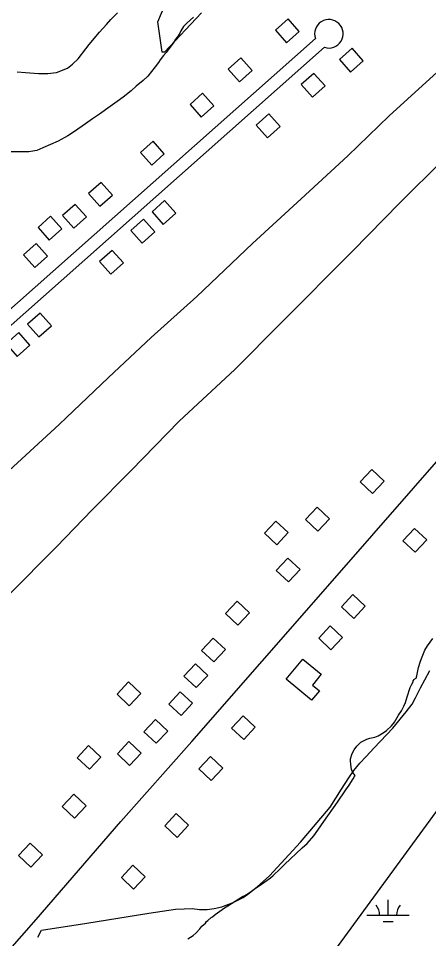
# Model space of a CAD drawing. Extents: x 3535183 to 3573198, y 534952 to 560562.
# Drawn here: x 3556701 to 3557675, y 553034 to 555219 of the extents above; entities that cross this region are included whole.
import ezdxf

# ---------------------------------------------------------------- set-up
doc = ezdxf.new("R2010")
doc.units = 0
for name, color, linetype in [('V-BLDG-OTLN', 7, 'Continuous'), ('V-DTCH-CNTR', 7, 'Continuous'), ('V-ROAD-CNTR', 7, 'Continuous'), ('V-SITE-VEGE', 7, 'Continuous'), ('V-TOPO-SHOR', 7, 'Continuous'), ('V-WETL-SWMP', 7, 'Continuous')]:
    doc.layers.add(name, color=color, linetype=linetype)

msp = doc.modelspace()

# ---------------------------------------------------------------- linework, layer by layer
at = {"layer": 'V-BLDG-OTLN'}
for points in [[(3557337.7, 555161.4), (3557367.6, 555187.9), (3557341, 555217.8), (3557311.1, 555191.3)], [(3557493, 555148.4), (3557463.1, 555121.8), (3557489.6, 555091.9), (3557519.5, 555118.4)], [(3557225.8, 555068.8), (3557255.7, 555095.3), (3557229.1, 555125.2), (3557199.2, 555098.7)], [(3557402.5, 555088.7), (3557372.6, 555062.2), (3557399.1, 555032.3), (3557429, 555058.8)], [(3557135.1, 554984.8), (3557165, 555011.4), (3557138.4, 555041.3), (3557108.5, 555014.7)], [(3557295.7, 554992.4), (3557265.8, 554965.9), (3557292.3, 554935.9), (3557322.3, 554962.5)], [(3557017.4, 554870.9), (3557047.3, 554897.4), (3557020.7, 554927.3), (3556990.8, 554900.8)], [(3556894.4, 554773.1), (3556924.3, 554799.6), (3556897.7, 554829.5), (3556867.8, 554803)], [(3557048.1, 554786.4), (3557018.2, 554759.9), (3557044.7, 554730), (3557074.7, 554756.5)], [(3556832.4, 554721.1), (3556862.3, 554747.7), (3556835.8, 554777.6), (3556805.9, 554751)], [(3556774.2, 554692.8), (3556804.2, 554719.3), (3556777.6, 554749.3), (3556747.7, 554722.7)], [(3556998, 554742.2), (3556968.1, 554715.7), (3556994.6, 554685.8), (3557024.5, 554712.3)], [(3556739.8, 554628), (3556769.7, 554654.6), (3556743.2, 554684.5), (3556713.3, 554657.9)], [(3556923.6, 554668.3), (3556893.7, 554641.8), (3556920.2, 554611.9), (3556950.2, 554638.4)], [(3556752.6, 554519.3), (3556722.7, 554492.8), (3556749.2, 554462.8), (3556779.2, 554489.4)], [(3556701.7, 554473.1), (3556671.8, 554446.5), (3556698.3, 554416.6), (3556728.3, 554443.1)], [(3557541.8, 554091.1), (3557569.1, 554120.3), (3557539.9, 554147.7), (3557512.6, 554118.5)], [(3557411.9, 554001.6), (3557439.2, 554030.8), (3557410, 554058.2), (3557382.7, 554029)], [(3557314.2, 553969), (3557341.5, 553998.2), (3557312.3, 554025.6), (3557285, 553996.4)], [(3557642.9, 553951.4), (3557670.3, 553980.6), (3557641.1, 554007.9), (3557613.7, 553978.7)], [(3557342.4, 553881.2), (3557369.7, 553910.4), (3557340.5, 553937.7), (3557313.2, 553908.5)], [(3557497.1, 553794.5), (3557524.4, 553823.7), (3557495.2, 553851), (3557467.9, 553821.9)], [(3557222, 553778.3), (3557249.3, 553807.5), (3557220.2, 553834.9), (3557192.8, 553805.7)], [(3557443, 553720.1), (3557470.4, 553749.3), (3557441.2, 553776.6), (3557413.8, 553747.5)], [(3557165, 553691), (3557192.4, 553720.2), (3557163.2, 553747.5), (3557135.8, 553718.3)], [(3557397, 553600.1), (3557336.7, 553650.1), (3557376.3, 553697.8), (3557420, 553661.6), (3557398.8, 553636.1), (3557415.5, 553622.3)], [(3557123, 553629.9), (3557150.3, 553659.1), (3557121.1, 553686.5), (3557093.8, 553657.3)], [(3556964.3, 553586.9), (3556991.7, 553616.1), (3556962.5, 553643.5), (3556935.2, 553614.3)], [(3557087.3, 553563.6), (3557114.6, 553592.8), (3557085.4, 553620.1), (3557058.1, 553590.9)], [(3557236, 553506.5), (3557263.4, 553535.7), (3557234.2, 553563), (3557206.9, 553533.9)], [(3557028.3, 553497.8), (3557055.6, 553526.9), (3557026.4, 553554.3), (3556999.1, 553525.1)], [(3556965.1, 553445.3), (3556992.4, 553474.5), (3556963.2, 553501.8), (3556935.9, 553472.6)], [(3556869.4, 553436), (3556896.7, 553465.2), (3556867.5, 553492.6), (3556840.2, 553463.4)], [(3557158.9, 553409.5), (3557186.3, 553438.7), (3557157.1, 553466.1), (3557129.7, 553436.9)], [(3556834.3, 553320.3), (3556861.7, 553349.5), (3556832.5, 553376.8), (3556805.1, 553347.6)], [(3557077.7, 553274.2), (3557105.1, 553303.4), (3557075.9, 553330.8), (3557048.5, 553301.6)], [(3556730.6, 553204), (3556757.9, 553233.2), (3556728.7, 553260.5), (3556701.4, 553231.3)], [(3556974.6, 553151.6), (3557001.9, 553180.8), (3556972.7, 553208.1), (3556945.4, 553178.9)]]:
    msp.add_lwpolyline(points, close=True, dxfattribs=at)
at = {"layer": 'V-DTCH-CNTR'}
for points in [[(3556679.2, 554145.5), (3556797.6, 554254.7), (3556915.1, 554366.7), (3557016.3, 554461.6), (3557124.5, 554559.1), (3557256.9, 554684.4), (3557372.5, 554790.5), (3557482.7, 554893.2), (3557581.5, 554987.6), (3557703.4, 555099.6), (3557805, 555195.6), (3557938.5, 555320.1)], [(3555986.3, 553140.9), (3555987.6, 553142.7), (3556007.8, 553167.6), (3556041.7, 553209.3), (3556132, 553303), (3556225.4, 553397), (3556333.2, 553505.9), (3556433.3, 553605.8), (3556550, 553722.9), (3556677.7, 553849.3), (3556791.4, 553964), (3556875.8, 554051.8), (3556968.4, 554145.8), (3557082.9, 554262.5), (3557215, 554385.4), (3557325.5, 554497.4), (3557493.7, 554666.3), (3557606.2, 554781.4), (3557708.5, 554882.9), (3557851.4, 555024.5), (3557973.2, 555149.8), (3558100.1, 555276.2)]]:
    msp.add_lwpolyline(points, dxfattribs=at)
at = {"layer": 'V-ROAD-CNTR'}
for points in [[(3556635.1, 552956.9), (3556742.9, 553079.7), (3556944.3, 553311.8), (3557112.5, 553502.4), (3557446.7, 553883.4), (3557924.7, 554430.5), (3558320.9, 554879.6), (3558402.2, 554956.6), (3558462.1, 555008.7), (3558524.4, 555058), (3558578, 555097.3), (3558652, 555150.1), (3558710, 555197.6), (3558827.8, 555308.4)], [(3555957.2, 553886.8), (3556782.7, 554618.5), (3557406, 555171.7)], [(3555977.1, 553864.3), (3556802.6, 554596.1), (3557427.5, 555150.6)]]:
    msp.add_lwpolyline(points, dxfattribs=at)
msp.add_arc((3557438, 555182.7), 33.8, 251.813, 199.0714, dxfattribs=at)
at = {"layer": 'V-SITE-VEGE'}
for points in [[(3556698.4, 555092.7), (3556717.5, 555090.4), (3556748.6, 555088.6), (3556770.7, 555088.6), (3556791.6, 555091), (3556817.9, 555101.2), (3556829.8, 555110.2), (3556843, 555123.4), (3556860.8, 555147.3), (3556869.2, 555157.5), (3556893.7, 555186.2), (3556909.8, 555204.7), (3556920.5, 555216.7), (3556936, 555232.8)], [(3557116.5, 555222.3), (3557101, 555207.9), (3557093.2, 555200.2), (3557086.6, 555190), (3557084.3, 555184), (3557078.9, 555175.7), (3557074.1, 555169.7), (3557068.2, 555160.7), (3557061.6, 555151.1), (3557051.5, 555138), (3557045.5, 555130.8), (3557037.7, 555120.6), (3557033.6, 555114.1), (3557025.8, 555103.9), (3557008.5, 555081.8)], [(3557008.5, 555081.8), (3556997.2, 555071.6), (3556980.5, 555058.4), (3556968.5, 555047.1), (3556949.4, 555032.1), (3556935.1, 555021.9), (3556919, 555010), (3556893.3, 554992), (3556876.6, 554980.6), (3556859.9, 554968.7), (3556834.2, 554950.7), (3556818.1, 554940.5), (3556795.4, 554927.9), (3556759, 554911.8), (3556744.6, 554905.8), (3556726.1, 554902.2), (3556678.3, 554902.1)], [(3557103.3, 553033.1), (3557116.2, 553041.6), (3557122.7, 553047.7), (3557132, 553057), (3557136.8, 553063.5), (3557144.9, 553070.8), (3557147.7, 553074.4), (3557150.5, 553077.2), (3557158.6, 553084.1), (3557161.4, 553085.7), (3557168.3, 553091.4), (3557184.8, 553102.7), (3557190.1, 553106.8), (3557198.2, 553112), (3557233.3, 553133.9), (3557238.5, 553136.7), (3557249, 553142.8), (3557266.4, 553155), (3557272.8, 553159), (3557299.1, 553178.4), (3557305.5, 553183.7), (3557322.1, 553199.5), (3557332.6, 553210), (3557375, 553249.2), (3557386.3, 553260.2), (3557402, 553278), (3557412.1, 553291.7), (3557426.2, 553312.3), (3557458.5, 553358), (3557478.6, 553387.1), (3557486.3, 553398.5), (3557496, 553413.4), (3557499.2, 553419.1), (3557500.4, 553421.5), (3557495.1, 553428.4), (3557491.9, 553435.6), (3557490.7, 553440.9), (3557489.4, 553455), (3557489.4, 553461.1), (3557493.1, 553473.6), (3557498.3, 553482.5), (3557504.3, 553490.6), (3557514, 553500.3), (3557520.5, 553504), (3557528.2, 553507.2), (3557535, 553509.6), (3557547.1, 553512.5), (3557554.8, 553515.3), (3557566.5, 553522.6), (3557574.6, 553528.3), (3557586.7, 553539.2), (3557594, 553547.7), (3557603.6, 553564.3), (3557610.1, 553574.8), (3557615.7, 553585.7), (3557620.2, 553594.6), (3557624.2, 553608.3), (3557631, 553630.2), (3557634.7, 553637.9), (3557637.9, 553643.9), (3557638.3, 553646.3), (3557640.3, 553649.2), (3557642.3, 553651.2), (3557645.2, 553652.4), (3557646.8, 553657.7), (3557650.4, 553677.9), (3557655.6, 553693.2), (3557659.6, 553702.9), (3557665.7, 553718.7), (3557672.1, 553729.2), (3557684.6, 553747)]]:
    msp.add_lwpolyline(points, dxfattribs=at)
at = {"layer": 'V-TOPO-SHOR'}
msp.add_line((3556747, 553037.6), (3556755.6, 553053.7), dxfattribs=at)
msp.add_lwpolyline([(3556755.6, 553053.7), (3556863.2, 553070.9), (3557010.9, 553094), (3557073.7, 553103.8), (3557094.7, 553105), (3557113.1, 553105.4), (3557130.6, 553103.1), (3557149.3, 553103.1), (3557165.7, 553105.1), (3557184, 553109.8), (3557210.9, 553119.6), (3557234.3, 553131.3), (3557245.6, 553139.5), (3557267.4, 553156.6), (3557297, 553183.2), (3557370.6, 553262.8), (3557440.7, 553345.9), (3557468.3, 553389.2), (3557485.1, 553415.7), (3557497.1, 553433.2), (3557511.6, 553450.4), (3557526.4, 553466.8), (3557545.4, 553487.1), (3557590.2, 553533.5), (3557621.4, 553572.1), (3557635.4, 553590.5), (3557644, 553605.7), (3557655.6, 553629.5), (3557665.8, 553648.2), (3557677.4, 553670.8)], dxfattribs=at)
at = {"layer": 'V-WETL-SWMP'}
for p, q in [((3557578.5, 553089.9), (3557578.5, 553125.9)), ((3557528.5, 553089.9), (3557628.5, 553089.9)), ((3557566.5, 553074.5), (3557590.5, 553074.5))]:
    msp.add_line(p, q, dxfattribs=at)
for points in [[(3557135.4, 555232.1), (3557047.5, 555138.9), (3557042.3, 555138.9), (3557031.9, 555211.4), (3557057.8, 555273.5)], [(3557365.8, 552888), (3558191.1, 554016.3), (3558287.8, 554158.2), (3558371.7, 554222.7), (3558507.1, 554267.8), (3558603.8, 554306.5), (3558674.7, 554312.9), (3558681.1, 554261.3), (3558668.2, 554196.9), (3558648.9, 554164.6), (3558616.7, 554106.6), (3558565.1, 554035.7), (3558429.7, 553900.3), (3558268.5, 553616.6), (3557959, 553049.2), (3557765.6, 552617.2)]]:
    msp.add_lwpolyline(points, dxfattribs=at)
for centre, start, end in [((3557523.3, 553090.4), 359.2282, 40.7718), ((3557633.8, 553090.4), 139.2282, 180.7718)]:
    msp.add_arc(centre, 35.2, start, end, dxfattribs=at)

doc.saveas('drawing.dxf')
